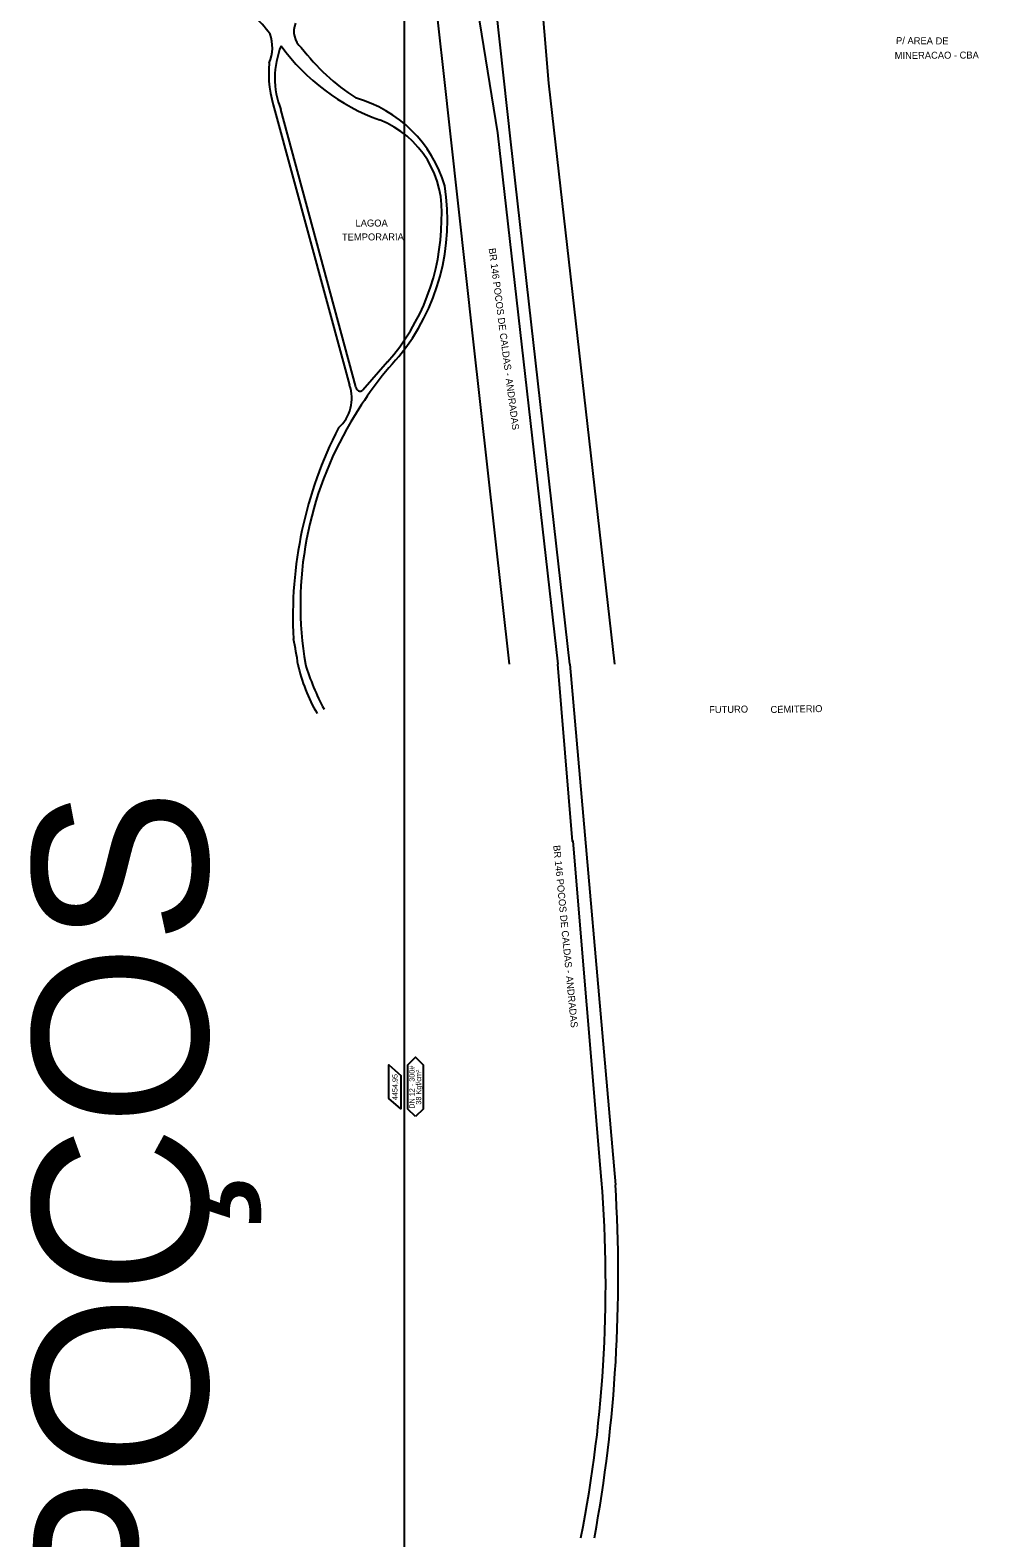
# Model space of a CAD drawing. Extents: x 325709 to 364434, y 7573432 to 7597073.
# Drawn here: x 337115 to 337657, y 7581502 to 7582365 of the extents above; entities that cross this region are included whole.
import ezdxf

# ---------------------------------------------------------------- set-up
doc = ezdxf.new("R2010")
doc.units = 0
for name, color, linetype in [('EDIFIDENTIF', 7, 'Continuous'), ('EDIFOBRAEXIS', 7, 'Continuous'), ('LIMITE_BAIRROS_MUNICIPIOS', 7, 'Continuous'), ('LOGRADOURO', 7, 'Continuous'), ('SIMBOLO', 7, 'Continuous'), ('TEXTO', 7, 'Continuous'), ('TUBO_ACO_GN_12', 7, 'Continuous')]:
    doc.layers.add(name, color=color, linetype=linetype)

msp = doc.modelspace()

# ---------------------------------------------------------------- linework, layer by layer
at = {"layer": 'EDIFOBRAEXIS'}
for p, q in [((337301.06, 7582160.66), (337258.04, 7582319.45)), ((337319.09, 7582175), (337305.01, 7582158.83)), ((337423.46, 7582001.91), (337449.54, 7581703.96))]:
    msp.add_line(p, q, dxfattribs=at)
for points in [[(337423.46, 7582001.91), (337389.75, 7582300.95), (337381.42, 7582375.56), (337380.21, 7582394.62)], [(337370.65, 7582376.72), (337381.98, 7582306.11), (337416.64, 7582001.91)], [(337254.75, 7582318.73), (337293.78, 7582175.04), (337297.4, 7582161.73)], [(337441.05, 7581713.31), (337425.32, 7581900.58), (337424.99, 7581900.56), (337416.64, 7582001.91)]]:
    msp.add_lwpolyline(points, dxfattribs=at)
for centre, radius, start, end in [((337180.23, 7582307.83), 90.29, 37.37401, 55.88436), ((337230.48, 7582355.14), 22.77, 336.50313, 19.22415), ((337277.27, 7582364.03), 11.76, 156.14194, 230.33434), ((337304.37, 7582337.42), 49.7, 158.13326, 201.19984), ((337355.68, 7582426.61), 120.37, 215.96253, 250.0586), ((337369.59, 7582431.26), 125.63, 217.38699, 236.86116), ((337318.66, 7582340.5), 67.52, 175.28234, 198.81468), ((337281.16, 7582255.09), 73.67, 16.25206, 74.45047), ((337294.01, 7582261.2), 56.18, 354.50918, 68.4738), ((337230.12, 7582256.11), 123.33, 320.72995, 9.1412), ((337227.89, 7582256.11), 122.04, 318.35343, 359.8696), ((337479, 7582037.16), 208.28, 137.4337, 150.21398), ((337276.34, 7582154.12), 22.39, 311.34015, 19.8693), ((337303.45, 7582160.64), 2.39, 179.54766, 310.65971), ((337501.55, 7582029.16), 236.58, 152.79784, 183.09387), ((337473.53, 7582035.83), 204.23, 149.12877, 189.55871), ((337111.18, 7581981.73), 157.98, 7.34082, 12.67609), ((337361.57, 7582022.22), 95.88, 192.22519, 210.3712), ((337415.48, 7582046.17), 150.02, 197.15736, 207.83112), ((336693.42, 7581647.08), 750.55, 348.84812, 5.06265), ((336618.45, 7581652.07), 832.71, 349.6116, 3.57267)]:
    msp.add_arc(centre, radius, start, end, dxfattribs=at)
at = {"layer": 'LOGRADOURO'}
for points in [[(337338.59, 7582452.64), (337350.94, 7582341.85), (337368.02, 7582188.25), (337388.67, 7582001.91)], [(337401.41, 7582452.95), (337411.3, 7582334.58), (337449.05, 7582001.91)]]:
    msp.add_lwpolyline(points, dxfattribs=at)
at = {"layer": 'SIMBOLO'}
msp.add_lwpolyline([(337335.1, 7581742.99), (337330.73, 7581747.36), (337330.73, 7581772.61), (337335.1, 7581776.99), (337339.48, 7581772.61), (337339.48, 7581747.36), (337335.1, 7581742.99)], dxfattribs=at)
msp.add_lwpolyline([(337326.73, 7581766.6), (337326.73, 7581747.38), (337319.98, 7581753.38), (337319.98, 7581772.6)], close=True, dxfattribs=at)
at = {"layer": 'TUBO_ACO_GN_12'}
msp.add_line((337328.73, 7582488.51), (337328.73, 7579695.98), dxfattribs=at)

# ---------------------------------------------------------------- texts
at = {"layer": 'EDIFIDENTIF'}
for s, rotation, p in [('MINERACAO - CBA', 0.33946, (337609.34, 7582348.35)), ('P/ AREA DE', 359.60927, (337610.09, 7582356.9)), ('LAGOA', 359.89436, (337300.81, 7582252.47)), ('TEMPORARIA', 0.25938, (337293.1, 7582244.43)), ('BR 146 POCOS DE CALDAS - ANDRADAS', 277.4515, (337376.99, 7582239.86)), ('FUTURO', 0.96937, (337503.18, 7581973.92)), ('CEMITERIO', 1.05457, (337538.29, 7581974.02)), ('BR 146 POCOS DE CALDAS - ANDRADAS', 275.56898, (337413.95, 7581898.17))]:
    msp.add_text(s, height=4, rotation=rotation, dxfattribs=at).set_placement(p)
at = {"layer": 'LIMITE_BAIRROS_MUNICIPIOS'}
msp.add_text('LT JACUTINGA - POÇOS', height=100, rotation=90, dxfattribs=at).set_placement((337216.16, 7580378.03))
at = {"layer": 'TEXTO'}
for s, p in [('4454,95', (337324.85, 7581752.42)), ('DN 12 - 300#', (337334.6, 7581747.53)), ('38 Kgf/cm²', (337338.4, 7581749.86))]:
    msp.add_text(s, height=3, rotation=90, dxfattribs=at).set_placement(p)

doc.saveas('drawing.dxf')
